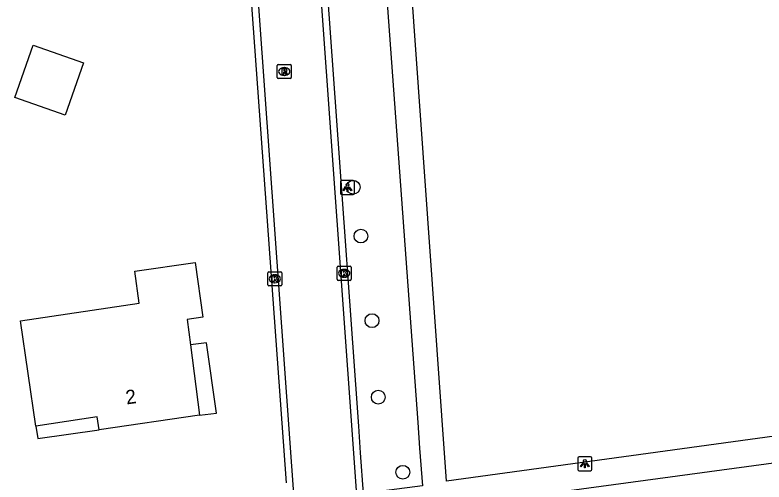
# Model space of a CAD drawing. Extents: x 162675 to 163482, y 379761 to 381227.
# Drawn here: x 163002.2 to 163055.3, y 380717.3 to 380750.5 of the extents above; entities that cross this region are included whole.
import ezdxf

# ---------------------------------------------------------------- set-up
doc = ezdxf.new("R2010")
doc.units = 0
for name, color, linetype in [('IMGEO_Boom', 7, 'Continuous'), ('IMGEO_Kolk', 7, 'Continuous'), ('IMGEO_Lichtpunt', 7, 'Continuous'), ('IMGEO_Pand', 7, 'Continuous'), ('IMGEO_Pand_nummerreeks', 7, 'Continuous'), ('IMGEO_Pand_overbouw', 7, 'Continuous'), ('IMGEO_Rijbaan_lokaal_gesloten', 7, 'Continuous'), ('IMGEO_Rijbaan_lokaal_open', 7, 'Continuous'), ('IMGEO_Rioolput', 7, 'Continuous'), ('IMGEO_Voetpad_open', 7, 'Continuous')]:
    doc.layers.add(name, color=color, linetype=linetype)

msp = doc.modelspace()

# ---------------------------------------------------------------- linework, layer by layer
at = {"layer": 'IMGEO_Boom'}
for centre in [(163026.179, 380738.227), (163026.732, 380734.757), (163027.518, 380728.749), (163027.962, 380723.316), (163029.703, 380717.978)]:
    msp.add_circle(centre, 0.489, dxfattribs=at)
at = {"layer": 'IMGEO_Kolk'}
for p, q in [((163025.043, 380731.687), (163025.043, 380732.539)), ((163025.118, 380732.613), (163025.97, 380732.613)), ((163026.044, 380732.539), (163026.044, 380731.687)), ((163020.12, 380731.299), (163020.12, 380732.151)), ((163020.195, 380732.225), (163021.047, 380732.225)), ((163020.608, 380732.005), (163020.633, 380732.005)), ((163021.121, 380732.151), (163021.121, 380731.299)), ((163025.531, 380732.393), (163025.556, 380732.393)), ((163020.631, 380731.445), (163020.606, 380731.445)), ((163025.97, 380731.613), (163025.118, 380731.613)), ((163025.554, 380731.833), (163025.529, 380731.833)), ((163021.047, 380731.225), (163020.195, 380731.225))]:
    msp.add_line(p, q, dxfattribs=at)
for points in [[(163025.043, 380731.687), (163025.043, 380732.539)], [(163025.118, 380732.613), (163025.97, 380732.613)], [(163026.044, 380732.539), (163026.044, 380731.687)], [(163020.12, 380731.299), (163020.12, 380732.151)], [(163020.195, 380732.225), (163021.047, 380732.225)], [(163020.441, 380731.925), (163020.564, 380731.925), (163020.564, 380731.774), (163020.694, 380731.925), (163020.858, 380731.925), (163020.712, 380731.774), (163020.865, 380731.525), (163020.713, 380731.525), (163020.628, 380731.689), (163020.564, 380731.622), (163020.564, 380731.525), (163020.441, 380731.525), (163020.441, 380731.925)], [(163021.121, 380732.151), (163021.121, 380731.299)], [(163025.364, 380732.313), (163025.487, 380732.313), (163025.487, 380732.162), (163025.617, 380732.313), (163025.781, 380732.313), (163025.635, 380732.162), (163025.788, 380731.913), (163025.636, 380731.913), (163025.551, 380732.077), (163025.487, 380732.01), (163025.487, 380731.913), (163025.364, 380731.913), (163025.364, 380732.313)], [(163025.97, 380731.613), (163025.118, 380731.613)], [(163021.047, 380731.225), (163020.195, 380731.225)]]:
    msp.add_lwpolyline(points, dxfattribs=at)
for centre, start, end in [((163025.12, 380732.537), 91.552, 178.448), ((163025.12, 380732.537), 91.552, 178.448), ((163025.968, 380732.537), 1.552, 88.448), ((163025.968, 380732.537), 1.552, 88.448), ((163020.197, 380732.149), 91.552, 178.448), ((163020.197, 380732.149), 91.552, 178.448), ((163021.045, 380732.149), 1.552, 88.448), ((163021.045, 380732.149), 1.552, 88.448), ((163025.12, 380731.689), 181.552, 268.448), ((163025.12, 380731.689), 181.552, 268.448), ((163025.968, 380731.689), 271.552, 358.448), ((163025.968, 380731.689), 271.552, 358.448), ((163020.197, 380731.301), 181.552, 268.448), ((163020.197, 380731.301), 181.552, 268.448), ((163021.045, 380731.301), 271.552, 358.448), ((163021.045, 380731.301), 271.552, 358.448)]:
    msp.add_arc(centre, 0.0765, start, end, dxfattribs=at)
for centre, major_axis, ratio, start_param, end_param in [((163020.607, 380731.725), (-0.387, 0.002), 0.722429, 4.712389, 7.853982), ((163020.632, 380731.725), (-0.39, 0.002), 0.717154, 1.570796, 4.712389), ((163025.53, 380732.113), (-0.387, 0.002), 0.722429, 4.712389, 7.853982), ((163025.555, 380732.113), (-0.39, 0.002), 0.717154, 1.570796, 4.712389)]:
    msp.add_ellipse(centre, major_axis=major_axis, ratio=ratio, start_param=start_param, end_param=end_param, dxfattribs=at)
at = {"layer": 'IMGEO_Lichtpunt'}
for p, q in [((163025.273, 380738.604), (163025.273, 380737.797)), ((163025.273, 380738.604), (163025.273, 380737.797)), ((163026.175, 380738.699), (163025.367, 380738.699)), ((163026.175, 380738.699), (163025.367, 380738.699)), ((163026.269, 380737.797), (163026.269, 380738.604)), ((163026.269, 380737.797), (163026.269, 380738.604)), ((163025.367, 380737.703), (163026.175, 380737.703)), ((163025.367, 380737.703), (163026.175, 380737.703)), ((163042.121, 380718.993), (163042.121, 380718.186)), ((163042.121, 380718.993), (163042.121, 380718.186)), ((163043.023, 380719.088), (163042.215, 380719.088)), ((163043.023, 380719.088), (163042.215, 380719.088)), ((163043.117, 380718.186), (163043.117, 380718.993)), ((163043.117, 380718.186), (163043.117, 380718.993)), ((163042.215, 380718.092), (163043.023, 380718.092)), ((163042.215, 380718.092), (163043.023, 380718.092))]:
    msp.add_line(p, q, dxfattribs=at)
for points in [[(163025.647, 380738.268), (163025.686, 380738.24), (163025.498, 380737.978), (163025.46, 380738.005), (163025.647, 380738.268)], [(163025.859, 380738.24), (163025.897, 380738.267), (163026.084, 380738.005), (163026.045, 380737.977), (163025.859, 380738.24)], [(163025.749, 380738.22), (163025.796, 380738.22), (163025.796, 380737.898), (163025.749, 380737.898), (163025.749, 380738.22)], [(163042.495, 380718.657), (163042.534, 380718.629), (163042.346, 380718.367), (163042.308, 380718.394), (163042.495, 380718.657)], [(163042.597, 380718.609), (163042.644, 380718.609), (163042.644, 380718.287), (163042.597, 380718.287), (163042.597, 380718.609)], [(163042.707, 380718.629), (163042.745, 380718.656), (163042.932, 380718.394), (163042.893, 380718.366), (163042.707, 380718.629)]]:
    msp.add_lwpolyline(points, dxfattribs=at)
for centre in [(163025.772, 380738.402), (163042.62, 380718.791)]:
    msp.add_circle(centre, 0.0994, dxfattribs=at)
for centre, start, end in [((163025.367, 380738.604), 90, 180), ((163025.367, 380738.604), 90, 180), ((163026.175, 380738.604), 0, 90), ((163026.175, 380738.604), 0, 90), ((163025.367, 380737.797), 180, 270), ((163025.367, 380737.797), 180, 270), ((163026.175, 380737.797), 270, 0), ((163026.175, 380737.797), 270, 360), ((163042.215, 380718.993), 90, 180), ((163042.215, 380718.993), 90, 180), ((163043.023, 380718.993), 0, 90), ((163043.023, 380718.993), 0, 90), ((163042.215, 380718.186), 180, 270), ((163042.215, 380718.186), 180, 270), ((163043.023, 380718.186), 270, 0), ((163043.023, 380718.186), 270, 360)]:
    msp.add_arc(centre, 0.0946, start, end, dxfattribs=at)
at = {"layer": 'IMGEO_Pand'}
for points in [[(163002.177, 380744.611), (163003.478, 380748.311), (163007.042, 380747.058), (163005.741, 380743.358), (163002.177, 380744.611)], [(163002.579, 380728.739), (163011.001, 380729.988), (163010.674, 380732.267), (163014.959, 380732.881), (163015.511, 380729), (163014.387, 380728.83), (163014.624, 380727.035), (163015.284, 380722.025), (163008.146, 380720.996), (163008.013, 380721.917), (163003.664, 380721.258), (163002.579, 380728.739)]]:
    msp.add_lwpolyline(points, dxfattribs=at)
at = {"layer": 'IMGEO_Pand_overbouw'}
for points in [[(163015.768, 380727.185), (163014.624, 380727.035), (163015.284, 380722.025), (163016.479, 380722.18)], [(163003.664, 380721.258), (163003.792, 380720.372), (163008.146, 380720.996), (163008.013, 380721.917)]]:
    msp.add_lwpolyline(points, close=True, dxfattribs=at)
at = {"layer": 'IMGEO_Rijbaan_lokaal_gesloten'}
for points in [[(163022.107, 380776.024), (163022.717, 380767.964), (163035.712, 380586.364)], [(163023.593, 380693.674), (163018.303, 380767.59), (163017.988, 380771.487), (163017.916, 380772.446)]]:
    msp.add_lwpolyline(points, dxfattribs=at)
at = {"layer": 'IMGEO_Rijbaan_lokaal_open'}
for points in [[(163026.915, 380716.475), (163026.708, 380719.363), (163026.572, 380721.261), (163023.223, 380767.983), (163022.669, 380775.611)], [(163021.448, 380717.228), (163021.353, 380718.534), (163017.796, 380767.498), (163017.545, 380770.745), (163017.417, 380772.498)]]:
    msp.add_lwpolyline(points, dxfattribs=at)
at = {"layer": 'IMGEO_Rioolput'}
for p, q in [((163020.789, 380746.022), (163020.789, 380746.874)), ((163020.864, 380746.948), (163021.716, 380746.948)), ((163021.79, 380746.874), (163021.79, 380746.022)), ((163021.277, 380746.728), (163021.302, 380746.728)), ((163021.716, 380745.948), (163020.864, 380745.948)), ((163021.3, 380746.168), (163021.275, 380746.168))]:
    msp.add_line(p, q, dxfattribs=at)
for points in [[(163020.789, 380746.022), (163020.789, 380746.874)], [(163020.864, 380746.948), (163021.716, 380746.948)], [(163021.79, 380746.874), (163021.79, 380746.022)], [(163021.378, 380746.646), (163021.126, 380746.648), (163021.126, 380746.248)], [(163021.126, 380746.248), (163021.25, 380746.248), (163021.25, 380746.41), (163021.261, 380746.41)], [(163021.304, 380746.567), (163021.25, 380746.567), (163021.25, 380746.486)], [(163021.25, 380746.486), (163021.302, 380746.486)], [(163021.308, 380746.381), (163021.379, 380746.248), (163021.519, 380746.248), (163021.454, 380746.374)], [(163021.716, 380745.948), (163020.864, 380745.948)]]:
    msp.add_lwpolyline(points, dxfattribs=at)
for centre, radius, start, end in [((163020.866, 380746.872), 0.0765, 91.552, 178.448), ((163020.866, 380746.872), 0.0765, 91.552, 178.448), ((163021.714, 380746.872), 0.0765, 1.552, 88.448), ((163021.714, 380746.872), 0.0765, 1.552, 88.448), ((163021.26, 380746.357), 0.0533, 26.0293, 88.6989), ((163021.286, 380746.675), 0.19, 274.7715, 282.9687), ((163021.31, 380746.471), 0.0964, 77.0061, 93.1865), ((163021.324, 380746.528), 0.0378, 276.6634, 79.6772), ((163021.377, 380746.536), 0.109, 350.3612, 89.416), ((163021.375, 380746.536), 0.112, 277.5842, 350.9817), ((163021.359, 380746.321), 0.108, 29.5134, 73.7905), ((163020.866, 380746.024), 0.0765, 181.552, 268.448), ((163020.866, 380746.024), 0.0765, 181.552, 268.448), ((163021.714, 380746.024), 0.0765, 271.552, 358.448), ((163021.714, 380746.024), 0.0765, 271.552, 358.448)]:
    msp.add_arc(centre, radius, start, end, dxfattribs=at)
for centre, major_axis, ratio, start_param, end_param in [((163021.276, 380746.448), (-0.387, 0.002), 0.722429, 4.712389, 7.853982), ((163021.301, 380746.448), (-0.39, 0.002), 0.717154, 1.570796, 4.712389)]:
    msp.add_ellipse(centre, major_axis=major_axis, ratio=ratio, start_param=start_param, end_param=end_param, dxfattribs=at)
at = {"layer": 'IMGEO_Voetpad_open'}
for points in [[(163026.504, 380779.719), (163026.813, 380775.509), (163028.686, 380750), (163030.762, 380721.511), (163030.895, 380719.695), (163031.09, 380717.016), (163026.915, 380716.475)], [(163058.785, 380720.911), (163058.503, 380720.872), (163032.814, 380717.345), (163030.493, 380750), (163029.443, 380764.786), (163028.665, 380775.858), (163028.488, 380778.563)], [(163064.055, 380657.039), (163063.757, 380657.004), (163037.315, 380653.943), (163032.944, 380715.524), (163058.632, 380719.002), (163058.898, 380719.038)]]:
    msp.add_lwpolyline(points, dxfattribs=at)

# ---------------------------------------------------------------- texts
at = {"layer": 'IMGEO_Pand_nummerreeks'}
msp.add_text('2', height=1, rotation=8.2048, dxfattribs=at).set_placement((163010.104, 380722.794))

doc.saveas('drawing.dxf')
